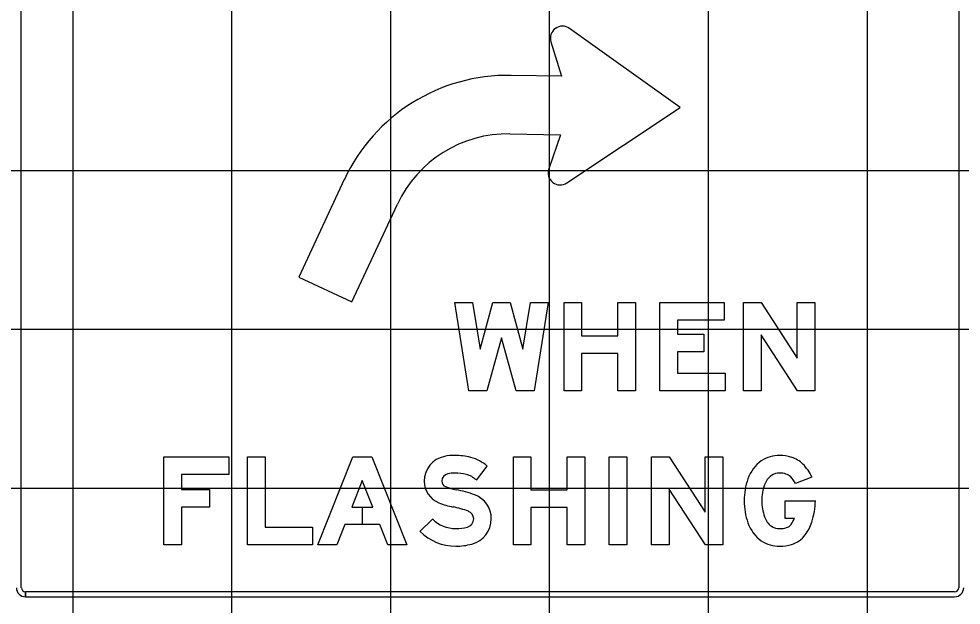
# Model space of a CAD drawing. Extents: x 1797809 to 2198143, y 249608 to 1237864.
# Drawn here: x 2197096.03 to 2197107.89, y 1237201.63 to 1237209.01 of the extents above; entities that cross this region are included whole.
import ezdxf

# ---------------------------------------------------------------- set-up
doc = ezdxf.new("R2010")
doc.units = 0
doc.layers.add('GSDIMS', color=7, linetype='Continuous')
doc.layers.add('GSSHT', color=7, linetype='Continuous')

msp = doc.modelspace()

# ---------------------------------------------------------------- linework, layer by layer
at = {"layer": 'GSDIMS'}
for p, q in [((2197096.056, 1237201.851), (2197096.056, 1237211.538)), ((2197107.856, 1237211.538), (2197107.856, 1237201.851)), ((2197096.109, 1237201.737), (2197096.109, 1237201.799)), ((2197107.804, 1237201.799), (2197096.109, 1237201.799)), ((2197096.109, 1237201.799), (2197096.109, 1237201.737)), ((2197096.109, 1237201.737), (2197107.804, 1237201.737))]:
    msp.add_line(p, q, dxfattribs=at)
for points in [[(2197102.924, 1237206.949), (2197104.35, 1237207.897), (2197102.958, 1237208.894)], [(2197102.924, 1237206.949), (2197104.35, 1237207.897), (2197102.958, 1237208.894)], [(2197102.924, 1237206.949), (2197104.35, 1237207.897), (2197102.958, 1237208.894)], [(2197102.723, 1237208.726), (2197102.856, 1237208.292), (2197102.221, 1237208.303)], [(2197102.723, 1237208.726), (2197102.856, 1237208.292), (2197102.221, 1237208.303)], [(2197102.723, 1237208.726), (2197102.856, 1237208.292), (2197102.221, 1237208.303)], [(2197102.208, 1237207.566), (2197102.843, 1237207.555), (2197102.695, 1237207.125)], [(2197102.208, 1237207.566), (2197102.843, 1237207.555), (2197102.695, 1237207.125)], [(2197102.208, 1237207.566), (2197102.843, 1237207.555), (2197102.695, 1237207.125)], [(2197100.122, 1237206.992), (2197099.549, 1237205.763), (2197100.218, 1237205.451), (2197100.791, 1237206.68)], [(2197100.122, 1237206.992), (2197099.549, 1237205.763), (2197100.218, 1237205.451), (2197100.791, 1237206.68)], [(2197100.122, 1237206.992), (2197099.549, 1237205.763), (2197100.218, 1237205.451), (2197100.791, 1237206.68)], [(2197101.785, 1237203.206), (2197101.922, 1237203.381)], [(2197101.785, 1237203.206), (2197101.922, 1237203.381)], [(2197101.785, 1237203.206), (2197101.922, 1237203.381)], [(2197106.008, 1237203.242), (2197105.8, 1237203.163)], [(2197106.008, 1237203.242), (2197105.8, 1237203.163)], [(2197106.008, 1237203.242), (2197105.8, 1237203.163)], [(2197105.788, 1237202.723), (2197105.673, 1237202.723), (2197105.673, 1237202.945), (2197106.052, 1237202.945)], [(2197105.788, 1237202.723), (2197105.673, 1237202.723), (2197105.673, 1237202.945), (2197106.052, 1237202.945)], [(2197105.788, 1237202.723), (2197105.673, 1237202.723), (2197105.673, 1237202.945), (2197106.052, 1237202.945)], [(2197101.231, 1237202.716), (2197101.075, 1237202.559)], [(2197101.231, 1237202.716), (2197101.075, 1237202.559)], [(2197101.231, 1237202.716), (2197101.075, 1237202.559)]]:
    msp.add_lwpolyline(points, dxfattribs=at)
for points in [[(2197102.101, 1237204.997), (2197101.918, 1237204.332), (2197101.69, 1237204.332), (2197101.514, 1237205.441), (2197101.738, 1237205.441), (2197101.832, 1237204.853), (2197101.993, 1237205.441), (2197102.209, 1237205.441), (2197102.371, 1237204.853), (2197102.464, 1237205.441), (2197102.689, 1237205.441), (2197102.512, 1237204.332), (2197102.284, 1237204.332)], [(2197102.101, 1237204.997), (2197101.918, 1237204.332), (2197101.69, 1237204.332), (2197101.514, 1237205.441), (2197101.738, 1237205.441), (2197101.832, 1237204.853), (2197101.993, 1237205.441), (2197102.209, 1237205.441), (2197102.371, 1237204.853), (2197102.464, 1237205.441), (2197102.689, 1237205.441), (2197102.512, 1237204.332), (2197102.284, 1237204.332)], [(2197102.101, 1237204.997), (2197101.918, 1237204.332), (2197101.69, 1237204.332), (2197101.514, 1237205.441), (2197101.738, 1237205.441), (2197101.832, 1237204.853), (2197101.993, 1237205.441), (2197102.209, 1237205.441), (2197102.371, 1237204.853), (2197102.464, 1237205.441), (2197102.689, 1237205.441), (2197102.512, 1237204.332), (2197102.284, 1237204.332)], [(2197103.786, 1237204.332), (2197103.564, 1237204.332), (2197103.564, 1237204.802), (2197103.11, 1237204.802), (2197103.11, 1237204.332), (2197102.888, 1237204.332), (2197102.888, 1237205.441), (2197103.11, 1237205.441), (2197103.11, 1237205.024), (2197103.564, 1237205.024), (2197103.564, 1237205.441), (2197103.786, 1237205.441)], [(2197103.786, 1237204.332), (2197103.564, 1237204.332), (2197103.564, 1237204.802), (2197103.11, 1237204.802), (2197103.11, 1237204.332), (2197102.888, 1237204.332), (2197102.888, 1237205.441), (2197103.11, 1237205.441), (2197103.11, 1237205.024), (2197103.564, 1237205.024), (2197103.564, 1237205.441), (2197103.786, 1237205.441)], [(2197103.786, 1237204.332), (2197103.564, 1237204.332), (2197103.564, 1237204.802), (2197103.11, 1237204.802), (2197103.11, 1237204.332), (2197102.888, 1237204.332), (2197102.888, 1237205.441), (2197103.11, 1237205.441), (2197103.11, 1237205.024), (2197103.564, 1237205.024), (2197103.564, 1237205.441), (2197103.786, 1237205.441)], [(2197104.905, 1237205.441), (2197104.905, 1237205.219), (2197104.318, 1237205.219), (2197104.318, 1237205.042), (2197104.65, 1237205.042), (2197104.65, 1237204.82), (2197104.318, 1237204.82), (2197104.318, 1237204.554), (2197104.916, 1237204.554), (2197104.916, 1237204.332), (2197104.096, 1237204.332), (2197104.096, 1237205.441)], [(2197104.905, 1237205.441), (2197104.905, 1237205.219), (2197104.318, 1237205.219), (2197104.318, 1237205.042), (2197104.65, 1237205.042), (2197104.65, 1237204.82), (2197104.318, 1237204.82), (2197104.318, 1237204.554), (2197104.916, 1237204.554), (2197104.916, 1237204.332), (2197104.096, 1237204.332), (2197104.096, 1237205.441)], [(2197104.905, 1237205.441), (2197104.905, 1237205.219), (2197104.318, 1237205.219), (2197104.318, 1237205.042), (2197104.65, 1237205.042), (2197104.65, 1237204.82), (2197104.318, 1237204.82), (2197104.318, 1237204.554), (2197104.916, 1237204.554), (2197104.916, 1237204.332), (2197104.096, 1237204.332), (2197104.096, 1237205.441)], [(2197105.149, 1237205.441), (2197105.371, 1237205.441), (2197105.825, 1237204.742), (2197105.825, 1237205.441), (2197106.047, 1237205.441), (2197106.047, 1237204.332), (2197105.828, 1237204.332), (2197105.371, 1237205.034), (2197105.371, 1237204.332), (2197105.149, 1237204.332)], [(2197105.149, 1237205.441), (2197105.371, 1237205.441), (2197105.825, 1237204.742), (2197105.825, 1237205.441), (2197106.047, 1237205.441), (2197106.047, 1237204.332), (2197105.828, 1237204.332), (2197105.371, 1237205.034), (2197105.371, 1237204.332), (2197105.149, 1237204.332)], [(2197105.149, 1237205.441), (2197105.371, 1237205.441), (2197105.825, 1237204.742), (2197105.825, 1237205.441), (2197106.047, 1237205.441), (2197106.047, 1237204.332), (2197105.828, 1237204.332), (2197105.371, 1237205.034), (2197105.371, 1237204.332), (2197105.149, 1237204.332)], [(2197097.85, 1237203.499), (2197098.67, 1237203.499), (2197098.67, 1237203.277), (2197098.072, 1237203.277), (2197098.072, 1237203.089), (2197098.427, 1237203.089), (2197098.427, 1237202.867), (2197098.072, 1237202.867), (2197098.072, 1237202.391), (2197097.85, 1237202.391)], [(2197097.85, 1237203.499), (2197098.67, 1237203.499), (2197098.67, 1237203.277), (2197098.072, 1237203.277), (2197098.072, 1237203.089), (2197098.427, 1237203.089), (2197098.427, 1237202.867), (2197098.072, 1237202.867), (2197098.072, 1237202.391), (2197097.85, 1237202.391)], [(2197097.85, 1237203.499), (2197098.67, 1237203.499), (2197098.67, 1237203.277), (2197098.072, 1237203.277), (2197098.072, 1237203.089), (2197098.427, 1237203.089), (2197098.427, 1237202.867), (2197098.072, 1237202.867), (2197098.072, 1237202.391), (2197097.85, 1237202.391)], [(2197099.125, 1237202.612), (2197099.723, 1237202.612), (2197099.723, 1237202.391), (2197098.903, 1237202.391), (2197098.903, 1237203.499), (2197099.125, 1237203.499)], [(2197099.125, 1237202.612), (2197099.723, 1237202.612), (2197099.723, 1237202.391), (2197098.903, 1237202.391), (2197098.903, 1237203.499), (2197099.125, 1237203.499)], [(2197099.125, 1237202.612), (2197099.723, 1237202.612), (2197099.723, 1237202.391), (2197098.903, 1237202.391), (2197098.903, 1237203.499), (2197099.125, 1237203.499)], [(2197100.569, 1237202.646), (2197100.13, 1237202.646), (2197100.028, 1237202.391), (2197099.79, 1237202.391), (2197100.23, 1237203.499), (2197100.469, 1237203.499), (2197100.909, 1237202.391), (2197100.671, 1237202.391)], [(2197100.349, 1237202.867), (2197100.349, 1237202.646), (2197100.13, 1237202.646), (2197100.028, 1237202.391), (2197099.79, 1237202.391), (2197100.23, 1237203.499), (2197100.469, 1237203.499), (2197100.909, 1237202.391), (2197100.671, 1237202.391), (2197100.569, 1237202.646), (2197100.35, 1237202.646), (2197100.35, 1237202.867), (2197100.481, 1237202.867), (2197100.349, 1237203.199), (2197100.218, 1237202.867)], [(2197100.349, 1237202.867), (2197100.349, 1237202.646), (2197100.13, 1237202.646), (2197100.028, 1237202.391), (2197099.79, 1237202.391), (2197100.23, 1237203.499), (2197100.469, 1237203.499), (2197100.909, 1237202.391), (2197100.671, 1237202.391), (2197100.569, 1237202.646), (2197100.35, 1237202.646), (2197100.35, 1237202.867), (2197100.481, 1237202.867), (2197100.349, 1237203.199), (2197100.218, 1237202.867)], [(2197103.148, 1237202.391), (2197102.926, 1237202.391), (2197102.926, 1237202.861), (2197102.472, 1237202.861), (2197102.472, 1237202.391), (2197102.25, 1237202.391), (2197102.25, 1237203.499), (2197102.472, 1237203.499), (2197102.472, 1237203.082), (2197102.926, 1237203.082), (2197102.926, 1237203.499), (2197103.148, 1237203.499)], [(2197103.148, 1237202.391), (2197102.926, 1237202.391), (2197102.926, 1237202.861), (2197102.472, 1237202.861), (2197102.472, 1237202.391), (2197102.25, 1237202.391), (2197102.25, 1237203.499), (2197102.472, 1237203.499), (2197102.472, 1237203.082), (2197102.926, 1237203.082), (2197102.926, 1237203.499), (2197103.148, 1237203.499)], [(2197103.148, 1237202.391), (2197102.926, 1237202.391), (2197102.926, 1237202.861), (2197102.472, 1237202.861), (2197102.472, 1237202.391), (2197102.25, 1237202.391), (2197102.25, 1237203.499), (2197102.472, 1237203.499), (2197102.472, 1237203.082), (2197102.926, 1237203.082), (2197102.926, 1237203.499), (2197103.148, 1237203.499)], [(2197103.458, 1237203.499), (2197103.68, 1237203.499), (2197103.68, 1237202.391), (2197103.458, 1237202.391)], [(2197103.458, 1237203.499), (2197103.68, 1237203.499), (2197103.68, 1237202.391), (2197103.458, 1237202.391)], [(2197103.458, 1237203.499), (2197103.68, 1237203.499), (2197103.68, 1237202.391), (2197103.458, 1237202.391)], [(2197103.99, 1237203.499), (2197104.212, 1237203.499), (2197104.666, 1237202.801), (2197104.666, 1237203.499), (2197104.888, 1237203.499), (2197104.888, 1237202.391), (2197104.669, 1237202.391), (2197104.212, 1237203.093), (2197104.212, 1237202.391), (2197103.99, 1237202.391)], [(2197103.99, 1237203.499), (2197104.212, 1237203.499), (2197104.666, 1237202.801), (2197104.666, 1237203.499), (2197104.888, 1237203.499), (2197104.888, 1237202.391), (2197104.669, 1237202.391), (2197104.212, 1237203.093), (2197104.212, 1237202.391), (2197103.99, 1237202.391)], [(2197103.99, 1237203.499), (2197104.212, 1237203.499), (2197104.666, 1237202.801), (2197104.666, 1237203.499), (2197104.888, 1237203.499), (2197104.888, 1237202.391), (2197104.669, 1237202.391), (2197104.212, 1237203.093), (2197104.212, 1237202.391), (2197103.99, 1237202.391)], [(2197100.218, 1237202.867), (2197100.481, 1237202.867), (2197100.349, 1237203.199)]]:
    msp.add_lwpolyline(points, close=True, dxfattribs=at)
for centre, radius, start, end in [((2197102.869, 1237208.77), 0.153, 54.3685, 196.9799), ((2197102.869, 1237208.77), 0.153, 54.3685, 196.9799), ((2197102.869, 1237208.77), 0.153, 54.3685, 196.9799), ((2197102.181, 1237206.032), 2.271, 89, 155), ((2197102.181, 1237206.032), 2.271, 89, 155), ((2197102.181, 1237206.032), 2.271, 89, 155), ((2197102.181, 1237206.032), 1.534, 89, 155), ((2197102.181, 1237206.032), 1.534, 89, 155), ((2197102.181, 1237206.032), 1.534, 89, 155), ((2197102.84, 1237207.076), 0.153, 161.0201, 303.6315), ((2197102.84, 1237207.076), 0.153, 161.0201, 303.6315), ((2197102.84, 1237207.076), 0.153, 161.0201, 303.6315), ((2197096.109, 1237201.851), 0.115, 180, 270), ((2197096.109, 1237201.851), 0.0521, 180, 270), ((2197107.804, 1237201.851), 0.115, 270, 0), ((2197107.804, 1237201.851), 0.0521, 270, 0)]:
    msp.add_arc(centre, radius, start, end, dxfattribs=at)
for centre, major_axis, ratio, start_param, end_param in [((2197101.446, 1237203.192), (0, 0.318), 0.999997, 0.202758, 1.570796), ((2197101.446, 1237203.192), (0, 0.318), 0.999997, 0.202758, 1.570796), ((2197101.446, 1237203.192), (0, 0.318), 0.999997, 0.202758, 1.570796), ((2197101.513, 1237202.864), (0, 0.653), 0.999997, 0, 0.202758), ((2197101.513, 1237202.864), (0, 0.653), 0.999997, 0, 0.202758), ((2197101.513, 1237202.864), (0, 0.653), 0.999997, 0, 0.202758), ((2197101.513, 1237202.716), (0, 0.801), 0.999997, 6.026234, 6.283185), ((2197101.513, 1237202.716), (0, 0.801), 0.999997, 6.026234, 6.283185), ((2197101.513, 1237202.716), (0, 0.801), 0.999997, 6.026234, 6.283185), ((2197101.587, 1237202.999), (0, 0.508), 0.999997, 5.565152, 6.026234), ((2197101.587, 1237202.999), (0, 0.508), 0.999997, 5.565152, 6.026234), ((2197101.587, 1237202.999), (0, 0.508), 0.999997, 5.565152, 6.026234), ((2197105.658, 1237203.059), (0, 0.483), 0.999994, 0.634329, 1.227998), ((2197105.658, 1237203.059), (0, 0.483), 0.999994, 0.634329, 1.227998), ((2197105.658, 1237203.059), (0, 0.483), 0.999994, 0.634329, 1.227998), ((2197105.603, 1237203.092), (0, 0.425), 0.999994, 6.282946, 6.85835), ((2197105.603, 1237203.092), (0, 0.425), 0.999994, 6.282946, 6.85835), ((2197105.603, 1237203.092), (0, 0.425), 0.999994, 6.282946, 6.85835), ((2197105.603, 1237203.04), (0, 0.476), 0.999994, 5.968128, 6.283185), ((2197105.603, 1237203.04), (0, 0.476), 0.999994, 5.968128, 6.283185), ((2197105.603, 1237203.04), (0, 0.476), 0.999994, 5.968128, 6.283185), ((2197105.634, 1237203.135), (0, 0.377), 0.999994, 5.51497, 5.968128), ((2197105.634, 1237203.135), (0, 0.377), 0.999994, 5.51497, 5.968128), ((2197105.634, 1237203.135), (0, 0.377), 0.999994, 5.51497, 5.968128), ((2197105.551, 1237203.049), (0, 0.496), 0.999994, 5.112302, 5.51497), ((2197105.551, 1237203.049), (0, 0.496), 0.999994, 5.112302, 5.51497), ((2197105.551, 1237203.049), (0, 0.496), 0.999994, 5.112302, 5.51497), ((2197101.422, 1237203.192), (0, 0.294), 0.999997, 1.570796, 2.761249), ((2197101.422, 1237203.192), (0, 0.294), 0.999997, 1.570796, 2.761249), ((2197101.422, 1237203.192), (0, 0.294), 0.999997, 1.570796, 2.761249), ((2197101.446, 1237203.192), (0, 0.0958), 0.999997, 0.202758, 1.570796), ((2197101.446, 1237203.192), (0, 0.0958), 0.999997, 0.202758, 1.570796), ((2197101.446, 1237203.192), (0, 0.0958), 0.999997, 0.202758, 1.570796), ((2197101.422, 1237203.192), (0, 0.0725), 0.999997, 1.570796, 2.761249), ((2197101.422, 1237203.192), (0, 0.0725), 0.999997, 1.570796, 2.761249), ((2197101.422, 1237203.192), (0, 0.0725), 0.999997, 1.570796, 2.761249), ((2197101.513, 1237202.864), (0, 0.431), 0.999997, 0, 0.202758), ((2197101.513, 1237202.864), (0, 0.431), 0.999997, 0, 0.202758), ((2197101.513, 1237202.864), (0, 0.431), 0.999997, 0, 0.202758), ((2197101.513, 1237202.716), (0, 0.579), 0.999997, 6.026234, 6.283185), ((2197101.513, 1237202.716), (0, 0.579), 0.999997, 6.026234, 6.283185), ((2197101.513, 1237202.716), (0, 0.579), 0.999997, 6.026234, 6.283185), ((2197101.587, 1237202.999), (0, 0.287), 0.999997, 5.523837, 6.026234), ((2197101.587, 1237202.999), (0, 0.287), 0.999997, 5.523837, 6.026234), ((2197101.587, 1237202.999), (0, 0.287), 0.999997, 5.523837, 6.026234), ((2197106.03, 1237202.932), (0, 0.876), 0.999994, 1.233536, 1.555728), ((2197106.03, 1237202.932), (0, 0.876), 0.999994, 1.233536, 1.555728), ((2197106.03, 1237202.932), (0, 0.876), 0.999994, 1.233536, 1.555728), ((2197105.658, 1237203.059), (0, 0.261), 0.999994, 0.660238, 1.227998), ((2197105.658, 1237203.059), (0, 0.261), 0.999994, 0.660238, 1.227998), ((2197105.658, 1237203.059), (0, 0.261), 0.999994, 0.660238, 1.227998), ((2197105.603, 1237203.092), (0, 0.203), 0.999994, 6.282815, 6.826868), ((2197105.603, 1237203.092), (0, 0.203), 0.999994, 6.282815, 6.826868), ((2197105.603, 1237203.092), (0, 0.203), 0.999994, 6.282815, 6.826868), ((2197105.603, 1237203.04), (0, 0.255), 0.999994, 5.968128, 6.283185), ((2197105.603, 1237203.04), (0, 0.255), 0.999994, 5.968128, 6.283185), ((2197105.603, 1237203.04), (0, 0.255), 0.999994, 5.968128, 6.283185), ((2197105.634, 1237203.135), (0, 0.155), 0.999994, 5.51497, 5.968128), ((2197105.634, 1237203.135), (0, 0.155), 0.999994, 5.51497, 5.968128), ((2197105.634, 1237203.135), (0, 0.155), 0.999994, 5.51497, 5.968128), ((2197105.551, 1237203.049), (0, 0.274), 0.999994, 5.141395, 5.51497), ((2197105.551, 1237203.049), (0, 0.274), 0.999994, 5.141395, 5.51497), ((2197105.551, 1237203.049), (0, 0.274), 0.999994, 5.141395, 5.51497), ((2197101.664, 1237203.796), (0, 0.723), 0.999997, 2.761249, 2.95744), ((2197101.664, 1237203.796), (0, 0.723), 0.999997, 2.761249, 2.95744), ((2197101.664, 1237203.796), (0, 0.723), 0.999997, 2.761249, 2.95744), ((2197101.284, 1237201.759), (0, 1.349), 0.999997, 5.918637, 6.099033), ((2197101.284, 1237201.759), (0, 1.349), 0.999997, 5.918637, 6.099033), ((2197101.284, 1237201.759), (0, 1.349), 0.999997, 5.918637, 6.099033), ((2197105.981, 1237202.945), (0, 0.604), 0.999994, 1.228714, 1.570494), ((2197105.981, 1237202.945), (0, 0.604), 0.999994, 1.228714, 1.570494), ((2197105.981, 1237202.945), (0, 0.604), 0.999994, 1.228714, 1.570494), ((2197101.65, 1237202.718), (0, 0.323), 0.999997, 4.712389, 5.918637), ((2197101.65, 1237202.718), (0, 0.323), 0.999997, 4.712389, 5.918637), ((2197101.65, 1237202.718), (0, 0.323), 0.999997, 4.712389, 5.918637), ((2197101.664, 1237203.796), (0, 0.945), 0.999997, 2.761249, 2.95744), ((2197101.664, 1237203.796), (0, 0.945), 0.999997, 2.761249, 2.95744), ((2197101.664, 1237203.796), (0, 0.945), 0.999997, 2.761249, 2.95744), ((2197101.284, 1237201.759), (0, 1.128), 0.999997, 5.918637, 6.099033), ((2197101.284, 1237201.759), (0, 1.128), 0.999997, 5.918637, 6.099033), ((2197101.284, 1237201.759), (0, 1.128), 0.999997, 5.918637, 6.099033), ((2197106.03, 1237202.958), (0, 0.876), 0.999994, 1.585865, 1.908057), ((2197106.03, 1237202.958), (0, 0.876), 0.999994, 1.585865, 1.908057), ((2197106.03, 1237202.958), (0, 0.876), 0.999994, 1.585865, 1.908057), ((2197105.981, 1237202.945), (0, 0.603), 0.999994, 1.571362, 1.913142), ((2197105.981, 1237202.945), (0, 0.603), 0.999994, 1.571362, 1.913142), ((2197105.981, 1237202.945), (0, 0.603), 0.999994, 1.571362, 1.913142), ((2197105.241, 1237202.945), (0, 0.811), 0.999994, 4.373891, 4.712389), ((2197105.241, 1237202.945), (0, 0.811), 0.999994, 4.373891, 4.712389), ((2197105.241, 1237202.945), (0, 0.811), 0.999994, 4.373891, 4.712389), ((2197101.527, 1237203.014), (0, 0.419), 0.999997, 2.360607, 3.141593), ((2197101.527, 1237203.014), (0, 0.419), 0.999997, 2.360607, 3.141593), ((2197101.527, 1237203.014), (0, 0.419), 0.999997, 2.360607, 3.141593), ((2197101.644, 1237202.718), (0, 0.108), 0.999997, 3.401517, 4.712389), ((2197101.644, 1237202.718), (0, 0.108), 0.999997, 3.401517, 4.712389), ((2197101.644, 1237202.718), (0, 0.108), 0.999997, 3.401517, 4.712389), ((2197101.65, 1237202.718), (0, 0.101), 0.999997, 4.712389, 5.918637), ((2197101.65, 1237202.718), (0, 0.101), 0.999997, 4.712389, 5.918637), ((2197101.65, 1237202.718), (0, 0.101), 0.999997, 4.712389, 5.918637), ((2197101.644, 1237202.718), (0, 0.329), 0.999997, 3.401517, 4.712389), ((2197101.644, 1237202.718), (0, 0.329), 0.999997, 3.401517, 4.712389), ((2197101.644, 1237202.718), (0, 0.329), 0.999997, 3.401517, 4.712389), ((2197105.658, 1237202.83), (0, 0.261), 0.999994, 1.913852, 2.481612), ((2197105.658, 1237202.83), (0, 0.261), 0.999994, 1.913852, 2.481612), ((2197105.658, 1237202.83), (0, 0.261), 0.999994, 1.913852, 2.481612), ((2197105.506, 1237202.829), (0, 0.301), 0.999994, 4.071542, 4.353904), ((2197105.506, 1237202.829), (0, 0.301), 0.999994, 4.071542, 4.353904), ((2197105.506, 1237202.829), (0, 0.301), 0.999994, 4.071542, 4.353904), ((2197101.527, 1237203.159), (0, 0.564), 0.999997, 3.141593, 3.401517), ((2197101.527, 1237203.159), (0, 0.564), 0.999997, 3.141593, 3.401517), ((2197101.527, 1237203.159), (0, 0.564), 0.999997, 3.141593, 3.401517), ((2197105.658, 1237202.83), (0, 0.483), 0.999994, 1.913595, 2.507264), ((2197105.658, 1237202.83), (0, 0.483), 0.999994, 1.913595, 2.507264), ((2197105.658, 1237202.83), (0, 0.483), 0.999994, 1.913595, 2.507264), ((2197105.603, 1237202.798), (0, 0.203), 0.999994, 2.597779, 3.141832), ((2197105.603, 1237202.798), (0, 0.203), 0.999994, 2.597779, 3.141832), ((2197105.603, 1237202.798), (0, 0.203), 0.999994, 2.597779, 3.141832), ((2197105.603, 1237202.891), (0, 0.296), 0.999994, 3.141503, 3.435382), ((2197105.603, 1237202.891), (0, 0.296), 0.999994, 3.141503, 3.435382), ((2197105.603, 1237202.891), (0, 0.296), 0.999994, 3.141503, 3.435382), ((2197105.656, 1237202.717), (0, 0.115), 0.999994, 3.435472, 4.071542), ((2197105.656, 1237202.717), (0, 0.115), 0.999994, 3.435472, 4.071542), ((2197105.656, 1237202.717), (0, 0.115), 0.999994, 3.435472, 4.071542), ((2197105.506, 1237202.829), (0, 0.523), 0.999994, 4.071542, 4.414751), ((2197105.506, 1237202.829), (0, 0.523), 0.999994, 4.071542, 4.414751), ((2197105.506, 1237202.829), (0, 0.523), 0.999994, 4.071542, 4.414751), ((2197101.527, 1237203.014), (0, 0.641), 0.999997, 2.360607, 3.141593), ((2197101.527, 1237203.014), (0, 0.641), 0.999997, 2.360607, 3.141593), ((2197101.527, 1237203.014), (0, 0.641), 0.999997, 2.360607, 3.141593), ((2197105.656, 1237202.717), (0, 0.336), 0.999994, 3.435472, 4.071542), ((2197105.656, 1237202.717), (0, 0.336), 0.999994, 3.435472, 4.071542), ((2197105.656, 1237202.717), (0, 0.336), 0.999994, 3.435472, 4.071542), ((2197101.527, 1237203.159), (0, 0.785), 0.999997, 3.141593, 3.401517), ((2197101.527, 1237203.159), (0, 0.785), 0.999997, 3.141593, 3.401517), ((2197101.527, 1237203.159), (0, 0.785), 0.999997, 3.141593, 3.401517), ((2197105.603, 1237202.798), (0, 0.425), 0.999994, 2.566428, 3.141832), ((2197105.603, 1237202.798), (0, 0.425), 0.999994, 2.566428, 3.141832), ((2197105.603, 1237202.798), (0, 0.425), 0.999994, 2.566428, 3.141832), ((2197105.603, 1237202.891), (0, 0.518), 0.999994, 3.141593, 3.435472), ((2197105.603, 1237202.891), (0, 0.518), 0.999994, 3.141593, 3.435472), ((2197105.603, 1237202.891), (0, 0.518), 0.999994, 3.141593, 3.435472)]:
    msp.add_ellipse(centre, major_axis=major_axis, ratio=ratio, start_param=start_param, end_param=end_param, dxfattribs=at)
at = {"layer": 'GSSHT'}
for p, q in [((2197096.707, 1237153.106), (2197096.707, 1237223.106)), ((2197098.707, 1237153.106), (2197098.707, 1237223.106)), ((2197100.707, 1237153.106), (2197100.707, 1237223.106)), ((2197102.707, 1237153.106), (2197102.707, 1237223.106)), ((2197104.707, 1237153.106), (2197104.707, 1237223.106)), ((2197106.707, 1237153.106), (2197106.707, 1237223.106)), ((2196954.707, 1237207.106), (2197214.707, 1237207.106)), ((2196954.707, 1237205.106), (2197214.707, 1237205.106)), ((2196954.707, 1237203.106), (2197214.707, 1237203.106))]:
    msp.add_line(p, q, dxfattribs=at)

doc.saveas('drawing.dxf')
